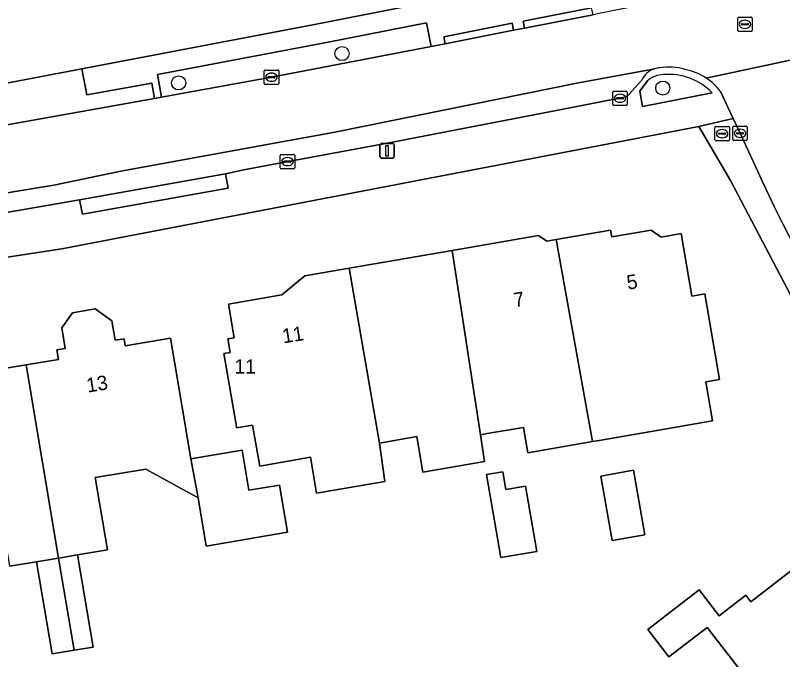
# Model space of a CAD drawing. Extents: x 161772 to 163126, y 383092 to 383917.
# Drawn here: x 162169.5 to 162222.7, y 383453.8 to 383498.4 of the extents above; entities that cross this region are included whole.
import ezdxf

# ---------------------------------------------------------------- set-up
doc = ezdxf.new("R2010")
doc.units = 0
for name, color, linetype in [('IMGEO_Boom', 7, 'Continuous'), ('IMGEO_Brandkraan', 7, 'Continuous'), ('IMGEO_Erf', 7, 'Continuous'), ('IMGEO_Groenvoorziening', 7, 'Continuous'), ('IMGEO_Kolk', 7, 'Continuous'), ('IMGEO_Lichtmast', 7, 'Continuous'), ('IMGEO_Pand', 7, 'Continuous'), ('IMGEO_Pand_nummerreeks', 7, 'Continuous'), ('IMGEO_Parkeervlak_open', 7, 'Continuous'), ('IMGEO_Rijbaan_lokaal_gesloten', 7, 'Continuous'), ('IMGEO_Rijbaan_lokaal_open', 7, 'Continuous'), ('IMGEO_Rioolput', 7, 'Continuous'), ('IMGEO_Voetpad_gesloten', 7, 'Continuous'), ('IMGEO_Voetpad_open', 7, 'Continuous')]:
    doc.layers.add(name, color=color, linetype=linetype)

msp = doc.modelspace()

# ---------------------------------------------------------------- linework, layer by layer
at = {"layer": 'IMGEO_Boom'}
for centre in [(162192.143, 383495.789), (162180.807, 383493.753), (162214.397, 383493.397)]:
    msp.add_circle(centre, 0.489, dxfattribs=at)
at = {"layer": 'IMGEO_Brandkraan'}
for p, q in [((162218.015, 383489.808), (162218.015, 383490.66)), ((162218.09, 383490.734), (162218.942, 383490.734)), ((162219.016, 383490.66), (162219.016, 383489.808)), ((162218.274, 383490.228), (162218.274, 383490.24)), ((162218.712, 383490.191), (162218.314, 383490.191)), ((162218.317, 383490.277), (162218.715, 383490.277)), ((162218.503, 383490.514), (162218.528, 383490.514)), ((162218.758, 383490.24), (162218.758, 383490.228)), ((162218.942, 383489.734), (162218.09, 383489.734)), ((162218.526, 383489.954), (162218.501, 383489.954))]:
    msp.add_line(p, q, dxfattribs=at)
for points in [[(162218.015, 383489.808), (162218.015, 383490.66)], [(162218.09, 383490.734), (162218.942, 383490.734)], [(162219.016, 383490.66), (162219.016, 383489.808)], [(162218.942, 383489.734), (162218.09, 383489.734)]]:
    msp.add_lwpolyline(points, dxfattribs=at)
for centre, radius, start, end in [((162218.092, 383490.658), 0.0765, 91.552, 178.448), ((162218.092, 383490.658), 0.0765, 91.552, 178.448), ((162218.94, 383490.658), 0.0765, 1.552, 88.448), ((162218.94, 383490.658), 0.0765, 1.552, 88.448), ((162218.314, 383490.237), 0.0403, 85.8775, 175.7526), ((162218.311, 383490.227), 0.0366, 178.938, 274.7102), ((162218.715, 383490.234), 0.043, 264.8664, 352.4533), ((162218.719, 383490.239), 0.0386, 1.7309, 96.639), ((162218.092, 383489.81), 0.0765, 181.552, 268.448), ((162218.092, 383489.81), 0.0765, 181.552, 268.448), ((162218.94, 383489.81), 0.0765, 271.552, 358.448), ((162218.94, 383489.81), 0.0765, 271.552, 358.448)]:
    msp.add_arc(centre, radius, start, end, dxfattribs=at)
for centre, major_axis, ratio, start_param, end_param in [((162218.502, 383490.234), (-0.387, 0.002), 0.722429, 4.712389, 7.853982), ((162218.527, 383490.234), (-0.39, 0.002), 0.717154, 1.570796, 4.712389)]:
    msp.add_ellipse(centre, major_axis=major_axis, ratio=ratio, start_param=start_param, end_param=end_param, dxfattribs=at)
at = {"layer": 'IMGEO_Erf'}
for points in [[(162154.233, 383609.363), (162155.147, 383589.879), (162157.485, 383556.946), (162158.081, 383550.584), (162161.582, 383500), (162161.877, 383495.743), (162161.876, 383493.674), (162162.614, 383492.483), (162162.551, 383492.413), (162166.643, 383493.113), (162168.284, 383493.357), (162168.26, 383493.478), (162168.232, 383493.623), (162174.097, 383494.735), (162190.237, 383497.796), (162200.042, 383499.744), (162201.315, 383500), (162203.129, 383500.365), (162207.786, 383501.489), (162238.094, 383508.962)], [(162260.039, 383427.338), (162254.119, 383434.872), (162252.079, 383437.487), (162249.952, 383439.775), (162240.623, 383451.815), (162233.976, 383460.863), (162229.932, 383467.138), (162224.494, 383476.686), (162219.099, 383486.987), (162216.905, 383490.741), (162172.706, 383482.249), (162150.151, 383478.81), (162136.452, 383477.299), (162125.335, 383475.754)], [(162167.985, 383473.827), (162170.225, 383474.204), (162172.466, 383474.581), (162172.354, 383475.25), (162172.942, 383475.349), (162172.703, 383476.768), (162173.451, 383477.818), (162175.012, 383478.081), (162176.176, 383477.253), (162176.402, 383475.907), (162177.022, 383476.012), (162177.106, 383475.52), (162180.242, 383476.051), (162181.077, 383471.122), (162181.658, 383467.691), (162185.208, 383468.293), (162185.681, 383465.503), (162187.801, 383465.863), (162188.356, 383462.59), (162182.727, 383461.637), (162182.16, 383464.99), (162178.542, 383466.976), (162175.023, 383466.383), (162175.866, 383461.376), (162173.8, 383461.029), (162174.876, 383454.631), (162173.56, 383454.41), (162172.033, 383454.153), (162170.957, 383460.55), (162169.085, 383460.235)], [(162223.153, 383448.667), (162217.472, 383455.999), (162214.824, 383453.948), (162213.354, 383455.845), (162216.911, 383458.6), (162218.307, 383456.797), (162220.148, 383458.223), (162220.503, 383457.764), (162224.392, 383460.777), (162224.636, 383460.46), (162225.394, 383461.047), (162225.571, 383460.817), (162227.318, 383462.17), (162229.917, 383458.815), (162230.752, 383458.709), (162231.773, 383457.391), (162231.663, 383456.518), (162232.26, 383455.747), (162233.625, 383453.985), (162234.402, 383454.587), (162235.03, 383453.777), (162235.897, 383453.667)]]:
    msp.add_lwpolyline(points, dxfattribs=at)
for points in [[(162197.746, 383466.766), (162197.321, 383469.228), (162194.743, 383468.782), (162195.103, 383466.119), (162190.379, 383465.302), (162189.948, 383467.795), (162186.432, 383467.187), (162185.943, 383470.02), (162184.829, 383469.827), (162184.789, 383470.06), (162183.938, 383474.987), (162184.39, 383475.065), (162184.228, 383476.005), (162184.662, 383476.08), (162184.258, 383478.419), (162187.975, 383479.061), (162189.551, 383480.374), (162192.649, 383480.909), (162199.788, 383482.143), (162205.781, 383483.178), (162206.345, 383482.78), (162207.005, 383482.894), (162210.769, 383483.544), (162210.849, 383483.078), (162213.59, 383483.551), (162214.28, 383483.065), (162215.666, 383483.304), (162216.414, 383478.976), (162217.307, 383479.131), (162218.333, 383473.195), (162217.382, 383473.031), (162217.851, 383470.318), (162212.924, 383469.467), (162209.977, 383468.958), (162209.524, 383468.88), (162205.027, 383468.102), (162204.722, 383469.866), (162202.215, 383469.433), (162201.743, 383469.351), (162202.025, 383467.505)], [(162202.171, 383466.598), (162203.292, 383466.792), (162203.504, 383465.563), (162204.864, 383465.798), (162205.646, 383461.269), (162203.165, 383460.84)], [(162210.097, 383466.488), (162212.372, 383466.89), (162213.161, 383462.427), (162210.886, 383462.025)]]:
    msp.add_lwpolyline(points, close=True, dxfattribs=at)
at = {"layer": 'IMGEO_Groenvoorziening'}
msp.add_lwpolyline([(162198.338, 383496.284), (162198.009, 383497.93), (162191.055, 383496.548), (162179.346, 383494.345), (162179.624, 383492.766), (162187.245, 383494.148)], close=True, dxfattribs=at)
msp.add_lwpolyline([(162213.336, 383493.901), (162212.805, 383493.172), (162212.984, 383492.116), (162217.826, 383493.076)], dxfattribs=at)
for centre, radius, start, end in [((162214.473, 383492.607), 1.722, 91.3578, 131.3045), ((162214.786, 383490.066), 4.278, 44.7203, 94.7534)]:
    msp.add_arc(centre, radius, start, end, dxfattribs=at)
at = {"layer": 'IMGEO_Kolk'}
for p, q in [((162186.747, 383493.724), (162186.747, 383494.576)), ((162186.822, 383494.65), (162187.674, 383494.65)), ((162187.235, 383494.43), (162187.26, 383494.43)), ((162187.748, 383494.576), (162187.748, 383493.724)), ((162187.006, 383494.144), (162187.006, 383494.156)), ((162187.444, 383494.107), (162187.046, 383494.107)), ((162187.049, 383494.193), (162187.447, 383494.193)), ((162187.258, 383493.87), (162187.233, 383493.87)), ((162187.49, 383494.156), (162187.49, 383494.144)), ((162187.674, 383493.65), (162186.822, 383493.65)), ((162210.929, 383492.265), (162210.929, 383493.117)), ((162211.004, 383493.191), (162211.856, 383493.191)), ((162211.231, 383492.734), (162211.629, 383492.734)), ((162211.417, 383492.971), (162211.442, 383492.971)), ((162211.93, 383493.117), (162211.93, 383492.265)), ((162211.856, 383492.191), (162211.004, 383492.191)), ((162211.188, 383492.685), (162211.188, 383492.697)), ((162211.626, 383492.648), (162211.228, 383492.648)), ((162211.44, 383492.411), (162211.415, 383492.411)), ((162211.672, 383492.697), (162211.672, 383492.685)), ((162219.256, 383489.833), (162219.256, 383490.685)), ((162219.331, 383490.759), (162220.183, 383490.759)), ((162220.257, 383490.685), (162220.257, 383489.833)), ((162219.515, 383490.253), (162219.515, 383490.265)), ((162219.953, 383490.216), (162219.555, 383490.216)), ((162219.558, 383490.302), (162219.956, 383490.302)), ((162219.744, 383490.539), (162219.769, 383490.539)), ((162219.999, 383490.265), (162219.999, 383490.253)), ((162220.183, 383489.759), (162219.331, 383489.759)), ((162219.767, 383489.979), (162219.742, 383489.979)), ((162187.858, 383487.873), (162187.858, 383488.725)), ((162187.933, 383488.799), (162188.785, 383488.799)), ((162188.346, 383488.579), (162188.371, 383488.579)), ((162188.859, 383488.725), (162188.859, 383487.873)), ((162188.117, 383488.293), (162188.117, 383488.305)), ((162188.555, 383488.256), (162188.157, 383488.256)), ((162188.16, 383488.342), (162188.558, 383488.342)), ((162188.369, 383488.019), (162188.344, 383488.019)), ((162188.601, 383488.305), (162188.601, 383488.293)), ((162188.785, 383487.799), (162187.933, 383487.799))]:
    msp.add_line(p, q, dxfattribs=at)
for points in [[(162186.747, 383493.724), (162186.747, 383494.576)], [(162186.822, 383494.65), (162187.674, 383494.65)], [(162187.748, 383494.576), (162187.748, 383493.724)], [(162187.674, 383493.65), (162186.822, 383493.65)], [(162210.929, 383492.265), (162210.929, 383493.117)], [(162211.004, 383493.191), (162211.856, 383493.191)], [(162211.93, 383493.117), (162211.93, 383492.265)], [(162211.856, 383492.191), (162211.004, 383492.191)], [(162219.256, 383489.833), (162219.256, 383490.685)], [(162219.331, 383490.759), (162220.183, 383490.759)], [(162220.257, 383490.685), (162220.257, 383489.833)], [(162220.183, 383489.759), (162219.331, 383489.759)], [(162187.858, 383487.873), (162187.858, 383488.725)], [(162187.933, 383488.799), (162188.785, 383488.799)], [(162188.859, 383488.725), (162188.859, 383487.873)], [(162188.785, 383487.799), (162187.933, 383487.799)]]:
    msp.add_lwpolyline(points, dxfattribs=at)
for centre, radius, start, end in [((162186.824, 383494.574), 0.0765, 91.552, 178.448), ((162186.824, 383494.574), 0.0765, 91.552, 178.448), ((162187.672, 383494.574), 0.0765, 1.552, 88.448), ((162187.672, 383494.574), 0.0765, 1.552, 88.448), ((162187.046, 383494.153), 0.0403, 85.8775, 175.7526), ((162187.043, 383494.143), 0.0366, 178.938, 274.7102), ((162187.447, 383494.15), 0.043, 264.8664, 352.4533), ((162187.451, 383494.155), 0.0386, 1.7309, 96.639), ((162186.824, 383493.726), 0.0765, 181.552, 268.448), ((162186.824, 383493.726), 0.0765, 181.552, 268.448), ((162187.672, 383493.726), 0.0765, 271.552, 358.448), ((162187.672, 383493.726), 0.0765, 271.552, 358.448), ((162211.006, 383493.115), 0.0765, 91.552, 178.448), ((162211.006, 383493.115), 0.0765, 91.552, 178.448), ((162211.228, 383492.694), 0.0403, 85.8775, 175.7526), ((162211.633, 383492.696), 0.0386, 1.7309, 96.639), ((162211.854, 383493.115), 0.0765, 1.552, 88.448), ((162211.854, 383493.115), 0.0765, 1.552, 88.448), ((162211.006, 383492.267), 0.0765, 181.552, 268.448), ((162211.006, 383492.267), 0.0765, 181.552, 268.448), ((162211.225, 383492.684), 0.0366, 178.938, 274.7102), ((162211.629, 383492.691), 0.043, 264.8664, 352.4533), ((162211.854, 383492.267), 0.0765, 271.552, 358.448), ((162211.854, 383492.267), 0.0765, 271.552, 358.448), ((162219.333, 383490.683), 0.0765, 91.552, 178.448), ((162219.333, 383490.683), 0.0765, 91.552, 178.448), ((162220.181, 383490.683), 0.0765, 1.552, 88.448), ((162220.181, 383490.683), 0.0765, 1.552, 88.448), ((162219.555, 383490.262), 0.0403, 85.8775, 175.7526), ((162219.552, 383490.252), 0.0366, 178.938, 274.7102), ((162219.956, 383490.259), 0.043, 264.8664, 352.4533), ((162219.96, 383490.264), 0.0386, 1.7309, 96.639), ((162219.333, 383489.835), 0.0765, 181.552, 268.448), ((162219.333, 383489.835), 0.0765, 181.552, 268.448), ((162220.181, 383489.835), 0.0765, 271.552, 358.448), ((162220.181, 383489.835), 0.0765, 271.552, 358.448), ((162187.935, 383488.723), 0.0765, 91.552, 178.448), ((162187.935, 383488.723), 0.0765, 91.552, 178.448), ((162188.783, 383488.723), 0.0765, 1.552, 88.448), ((162188.783, 383488.723), 0.0765, 1.552, 88.448), ((162188.157, 383488.302), 0.0403, 85.8775, 175.7526), ((162188.154, 383488.292), 0.0366, 178.938, 274.7102), ((162188.558, 383488.299), 0.043, 264.8664, 352.4533), ((162188.562, 383488.304), 0.0386, 1.7309, 96.639), ((162187.935, 383487.875), 0.0765, 181.552, 268.448), ((162187.935, 383487.875), 0.0765, 181.552, 268.448), ((162188.783, 383487.875), 0.0765, 271.552, 358.448), ((162188.783, 383487.875), 0.0765, 271.552, 358.448)]:
    msp.add_arc(centre, radius, start, end, dxfattribs=at)
for centre, major_axis, ratio, start_param, end_param in [((162187.234, 383494.15), (-0.387, 0.002), 0.722429, 4.712389, 7.853982), ((162187.259, 383494.15), (-0.39, 0.002), 0.717154, 1.570796, 4.712389), ((162211.416, 383492.691), (-0.387, 0.002), 0.722429, 4.712389, 7.853982), ((162211.441, 383492.691), (-0.39, 0.002), 0.717154, 1.570796, 4.712389), ((162219.743, 383490.259), (-0.387, 0.002), 0.722429, 4.712389, 7.853982), ((162219.768, 383490.259), (-0.39, 0.002), 0.717154, 1.570796, 4.712389), ((162188.345, 383488.299), (-0.387, 0.002), 0.722429, 4.712389, 7.853982), ((162188.37, 383488.299), (-0.39, 0.002), 0.717154, 1.570796, 4.712389)]:
    msp.add_ellipse(centre, major_axis=major_axis, ratio=ratio, start_param=start_param, end_param=end_param, dxfattribs=at)
at = {"layer": 'IMGEO_Lichtmast'}
for p, q in [((162194.873, 383489.544), (162195.663, 383489.544)), ((162195.663, 383489.544), (162194.873, 383489.544)), ((162194.773, 383488.644), (162194.773, 383489.444)), ((162194.773, 383489.444), (162194.773, 383488.644)), ((162195.763, 383489.444), (162195.763, 383488.644)), ((162195.763, 383488.644), (162195.763, 383489.444)), ((162195.663, 383488.544), (162194.873, 383488.544)), ((162194.873, 383488.544), (162195.663, 383488.544))]:
    msp.add_line(p, q, dxfattribs=at)
msp.add_lwpolyline([(162195.193, 383489.419), (162195.343, 383489.419), (162195.343, 383488.669), (162195.193, 383488.669), (162195.193, 383489.419)], dxfattribs=at)
for centre, start, end in [((162194.873, 383489.444), 90, 180), ((162194.873, 383489.444), 90, 180), ((162195.663, 383489.444), 0, 90), ((162195.663, 383489.444), 360, 90), ((162194.873, 383488.644), 180, 270), ((162194.873, 383488.644), 180, 270), ((162195.663, 383488.644), 270, 0), ((162195.663, 383488.644), 270, 0)]:
    msp.add_arc(centre, 0.1, start, end, dxfattribs=at)
at = {"layer": 'IMGEO_Pand'}
for points in [[(162207.005, 383482.894), (162206.345, 383482.78), (162205.781, 383483.178), (162199.788, 383482.143), (162201.743, 383469.351), (162202.215, 383469.433), (162204.722, 383469.866), (162205.027, 383468.102), (162209.524, 383468.88)], [(162207.005, 383482.894), (162209.524, 383468.88), (162209.977, 383468.958), (162212.924, 383469.467), (162217.851, 383470.318), (162217.382, 383473.031), (162218.333, 383473.195), (162217.307, 383479.131), (162216.414, 383478.976), (162215.666, 383483.304), (162214.28, 383483.065), (162213.59, 383483.551), (162210.849, 383483.078), (162210.769, 383483.544)], [(162199.788, 383482.143), (162192.649, 383480.909), (162194.743, 383468.782), (162197.321, 383469.228), (162197.746, 383466.766), (162202.025, 383467.505), (162201.743, 383469.351)], [(162194.743, 383468.782), (162192.649, 383480.909), (162189.551, 383480.374), (162187.975, 383479.061), (162184.258, 383478.419), (162184.662, 383476.08), (162184.228, 383476.005), (162184.39, 383475.065), (162183.938, 383474.987), (162184.789, 383470.06), (162184.829, 383469.827), (162185.943, 383470.02), (162186.432, 383467.187), (162189.948, 383467.795), (162190.379, 383465.302), (162195.103, 383466.119)], [(162181.077, 383471.122), (162180.242, 383476.051), (162177.106, 383475.52), (162177.022, 383476.012), (162176.402, 383475.907), (162176.176, 383477.253), (162175.012, 383478.081), (162173.451, 383477.818), (162172.703, 383476.768), (162172.942, 383475.349), (162172.354, 383475.25), (162172.466, 383474.581), (162170.225, 383474.204), (162172.482, 383460.807), (162173.8, 383461.029), (162175.866, 383461.376), (162175.023, 383466.383), (162178.542, 383466.976), (162182.16, 383464.99), (162181.658, 383467.691)], [(162170.225, 383474.204), (162167.985, 383473.827), (162167.878, 383474.463), (162167.261, 383474.359), (162167.04, 383475.675), (162165.873, 383476.505), (162164.373, 383476.253), (162163.534, 383475.075), (162163.753, 383473.773), (162163.045, 383473.654), (162163.879, 383468.699), (162164.574, 383464.568), (162168.251, 383465.187), (162169.085, 383460.235), (162170.957, 383460.55), (162172.482, 383460.807)], [(162182.16, 383464.99), (162182.727, 383461.637), (162188.356, 383462.59), (162187.801, 383465.863), (162185.681, 383465.503), (162185.208, 383468.293), (162181.658, 383467.691)], [(162203.165, 383460.84), (162205.646, 383461.269), (162204.864, 383465.798), (162203.504, 383465.563), (162203.292, 383466.792), (162202.171, 383466.598)], [(162210.097, 383466.488), (162210.886, 383462.025), (162213.161, 383462.427), (162212.372, 383466.89)], [(162232.26, 383455.747), (162231.663, 383456.518), (162231.773, 383457.391), (162230.752, 383458.709), (162229.917, 383458.815), (162227.318, 383462.17), (162225.571, 383460.817), (162225.394, 383461.047), (162224.636, 383460.46), (162224.392, 383460.777), (162220.503, 383457.764), (162220.148, 383458.223), (162218.307, 383456.797), (162216.911, 383458.6), (162213.354, 383455.845), (162214.824, 383453.948), (162217.472, 383455.999), (162223.153, 383448.667)], [(162172.482, 383460.807), (162170.957, 383460.55), (162172.033, 383454.153), (162173.56, 383454.41)], [(162173.8, 383461.029), (162172.482, 383460.807), (162173.56, 383454.41), (162174.876, 383454.631)]]:
    msp.add_lwpolyline(points, close=True, dxfattribs=at)
at = {"layer": 'IMGEO_Parkeervlak_open'}
for points in [[(162213.84, 383494.742), (162208.551, 383493.75), (162191.634, 383490.333), (162176.787, 383487.642), (162172.161, 383486.674), (162151.828, 383483.337)], [(162212.249, 383493.192), (162212.914, 383493.915)], [(162164.302, 383483.975), (162173.933, 383485.639), (162184.063, 383487.456), (162185.341, 383487.72), (162187.046, 383488.051), (162195.161, 383489.557), (162208.205, 383492.066), (162211.371, 383492.687)]]:
    msp.add_lwpolyline(points, dxfattribs=at)
for centre, radius, start, end in [((162214.283, 383493.314), 1.496, 107.2454, 156.29), ((162211.299, 383493.828), 1.143, 273.6169, 326.1956)]:
    msp.add_arc(centre, radius, start, end, dxfattribs=at)
at = {"layer": 'IMGEO_Rijbaan_lokaal_gesloten'}
for points in [[(162234.502, 383503.783), (162233.846, 383503.629), (162233.585, 383503.567), (162227.516, 383502.184), (162217.383, 383500.071), (162217.045, 383500), (162214.994, 383499.577), (162213.352, 383499.238), (162209.979, 383498.561), (162209.556, 383498.476), (162204.798, 383497.552), (162204.046, 383497.404), (162199.296, 383496.468), (162198.338, 383496.284), (162187.245, 383494.148), (162179.624, 383492.766), (162179.124, 383492.675), (162168.781, 383490.815), (162167.216, 383490.539), (162163.009, 383489.813), (162158.883, 383489.1)], [(162217.408, 383494.093), (162230.478, 383496.881)], [(162144.748, 383487.15), (162126.573, 383485.331), (162123.327, 383485.081), (162121.373, 383484.872), (162121.767, 383480.433), (162127.505, 383480.969), (162151.828, 383483.337), (162172.161, 383486.674), (162176.787, 383487.642), (162191.634, 383490.333), (162208.551, 383493.75), (162213.84, 383494.742)]]:
    msp.add_lwpolyline(points, dxfattribs=at)
for centre, radius, start, end in [((162214.807, 383490.809), 4.045, 73.725, 99.0255), ((162214.293, 383493.232), 1.577, 94.3805, 106.7133), ((162215.081, 383490.49), 4.289, 57.1439, 78.4341)]:
    msp.add_arc(centre, radius, start, end, dxfattribs=at)
at = {"layer": 'IMGEO_Rijbaan_lokaal_open'}
for points in [[(162229.658, 383495.795), (162230.478, 383496.881), (162217.408, 383494.093)], [(162218.39, 383493.165), (162219.274, 383491.288), (162219.759, 383490.259), (162221.372, 383486.766), (162222.154, 383485.15), (162222.72, 383483.974), (162225.816, 383477.98), (162228.7, 383473.05), (162230.16, 383470.789), (162231.617, 383468.525), (162233.212, 383466.048), (162234.804, 383463.569)]]:
    msp.add_lwpolyline(points, dxfattribs=at)
msp.add_arc((162215.077, 383490.643), 4.164, 37.2816, 55.9573, dxfattribs=at)
at = {"layer": 'IMGEO_Rioolput'}
for p, q in [((162219.594, 383497.393), (162219.594, 383498.245)), ((162219.669, 383498.319), (162220.521, 383498.319)), ((162220.082, 383498.099), (162220.107, 383498.099)), ((162220.595, 383498.245), (162220.595, 383497.393)), ((162219.853, 383497.813), (162219.853, 383497.825)), ((162220.291, 383497.776), (162219.893, 383497.776)), ((162219.896, 383497.862), (162220.294, 383497.862)), ((162220.105, 383497.539), (162220.08, 383497.539)), ((162220.337, 383497.825), (162220.337, 383497.813)), ((162220.521, 383497.319), (162219.669, 383497.319))]:
    msp.add_line(p, q, dxfattribs=at)
for points in [[(162219.594, 383497.393), (162219.594, 383498.245)], [(162219.669, 383498.319), (162220.521, 383498.319)], [(162220.595, 383498.245), (162220.595, 383497.393)], [(162220.521, 383497.319), (162219.669, 383497.319)]]:
    msp.add_lwpolyline(points, dxfattribs=at)
for centre, radius, start, end in [((162219.671, 383498.243), 0.0765, 91.552, 178.448), ((162219.671, 383498.243), 0.0765, 91.552, 178.448), ((162220.519, 383498.243), 0.0765, 1.552, 88.448), ((162220.519, 383498.243), 0.0765, 1.552, 88.448), ((162219.893, 383497.822), 0.0403, 85.8775, 175.7526), ((162219.89, 383497.812), 0.0366, 178.938, 274.7102), ((162220.294, 383497.819), 0.043, 264.8664, 352.4533), ((162220.298, 383497.824), 0.0386, 1.7309, 96.639), ((162219.671, 383497.395), 0.0765, 181.552, 268.448), ((162219.671, 383497.395), 0.0765, 181.552, 268.448), ((162220.519, 383497.395), 0.0765, 271.552, 358.448), ((162220.519, 383497.395), 0.0765, 271.552, 358.448)]:
    msp.add_arc(centre, radius, start, end, dxfattribs=at)
for centre, major_axis, ratio, start_param, end_param in [((162220.081, 383497.819), (-0.387, 0.002), 0.722429, 4.712389, 7.853982), ((162220.106, 383497.819), (-0.39, 0.002), 0.717154, 1.570796, 4.712389)]:
    msp.add_ellipse(centre, major_axis=major_axis, ratio=ratio, start_param=start_param, end_param=end_param, dxfattribs=at)
at = {"layer": 'IMGEO_Voetpad_gesloten'}
for points in [[(162200.042, 383499.744), (162190.237, 383497.796), (162174.097, 383494.735), (162174.435, 383492.923), (162178.945, 383493.739), (162179.124, 383492.675), (162179.624, 383492.766), (162179.346, 383494.345), (162191.055, 383496.548), (162198.009, 383497.93), (162198.338, 383496.284), (162199.296, 383496.468), (162199.2, 383496.958), (162203.95, 383497.894), (162204.046, 383497.404), (162204.798, 383497.552), (162204.703, 383498.042), (162209.461, 383498.966)], [(162219.759, 383490.259), (162219.274, 383491.288), (162216.905, 383490.741), (162219.099, 383486.987), (162224.494, 383476.686), (162229.932, 383467.138), (162233.976, 383460.863), (162240.623, 383451.815), (162249.952, 383439.775), (162252.079, 383437.487), (162254.119, 383434.872), (162260.039, 383427.338), (162266.991, 383418.508), (162267.098, 383418.596), (162268.25, 383417.172), (162269.273, 383418.014), (162264.863, 383423.548), (162255.013, 383436.132), (162253.429, 383438.179), (162253.04, 383437.877), (162250.636, 383440.975), (162251.029, 383441.283), (162245.134, 383448.916)], [(162234.804, 383463.569), (162233.212, 383466.048), (162231.617, 383468.525), (162231.198, 383468.255), (162228.28, 383472.779), (162228.7, 383473.05), (162225.816, 383477.98), (162222.72, 383483.974), (162222.154, 383485.15), (162221.372, 383486.766), (162219.759, 383490.259)]]:
    msp.add_lwpolyline(points, dxfattribs=at)
at = {"layer": 'IMGEO_Voetpad_open'}
for points in [[(162209.556, 383498.476), (162209.461, 383498.966), (162204.703, 383498.042), (162204.798, 383497.552)], [(162204.046, 383497.404), (162203.95, 383497.894), (162199.2, 383496.958), (162199.296, 383496.468)], [(162174.097, 383494.735), (162168.232, 383493.623), (162168.26, 383493.478), (162168.284, 383493.357), (162168.781, 383490.815), (162179.124, 383492.675), (162178.945, 383493.739), (162174.435, 383492.923)], [(162173.933, 383485.639), (162174.144, 383484.646), (162184.246, 383486.462), (162184.063, 383487.456)]]:
    msp.add_lwpolyline(points, close=True, dxfattribs=at)
for points in [[(162212.914, 383493.915), (162212.249, 383493.192)], [(162217.826, 383493.076), (162212.984, 383492.116), (162212.805, 383493.172), (162213.336, 383493.901)], [(162216.905, 383490.741), (162219.274, 383491.288), (162218.39, 383493.165)], [(162211.371, 383492.687), (162208.205, 383492.066), (162195.161, 383489.557), (162187.046, 383488.051), (162185.341, 383487.72), (162184.063, 383487.456), (162184.246, 383486.462), (162174.144, 383484.646), (162173.933, 383485.639), (162164.302, 383483.975)], [(162125.335, 383475.754), (162136.452, 383477.299), (162150.151, 383478.81), (162172.706, 383482.249), (162216.905, 383490.741)]]:
    msp.add_lwpolyline(points, dxfattribs=at)
for centre, radius, start, end in [((162214.807, 383490.809), 4.045, 73.725, 99.0255), ((162214.283, 383493.314), 1.496, 107.2454, 156.29), ((162214.473, 383492.607), 1.722, 91.3578, 131.3045), ((162214.293, 383493.232), 1.577, 94.3805, 106.7133), ((162214.786, 383490.066), 4.278, 44.7203, 94.7534), ((162215.081, 383490.49), 4.289, 57.1439, 78.4341), ((162215.077, 383490.643), 4.164, 37.2816, 55.9573), ((162211.299, 383493.828), 1.143, 273.6169, 326.1956)]:
    msp.add_arc(centre, radius, start, end, dxfattribs=at)

# ---------------------------------------------------------------- texts
at = {"layer": 'IMGEO_Pand_nummerreeks'}
for s, rotation, p in [('5', 8.8406, (162211.972, 383479.41)), ('7', 8.8407, (162204.12, 383478.19)), ('11', 8.8406, (162188.074, 383475.693)), ('13', 9.2705, (162174.49, 383472.275))]:
    msp.add_text(s, height=1, rotation=rotation, dxfattribs=at).set_placement(p)
msp.add_text('11', height=1, dxfattribs=at).set_placement((162184.68, 383473.589))

doc.saveas('drawing.dxf')
